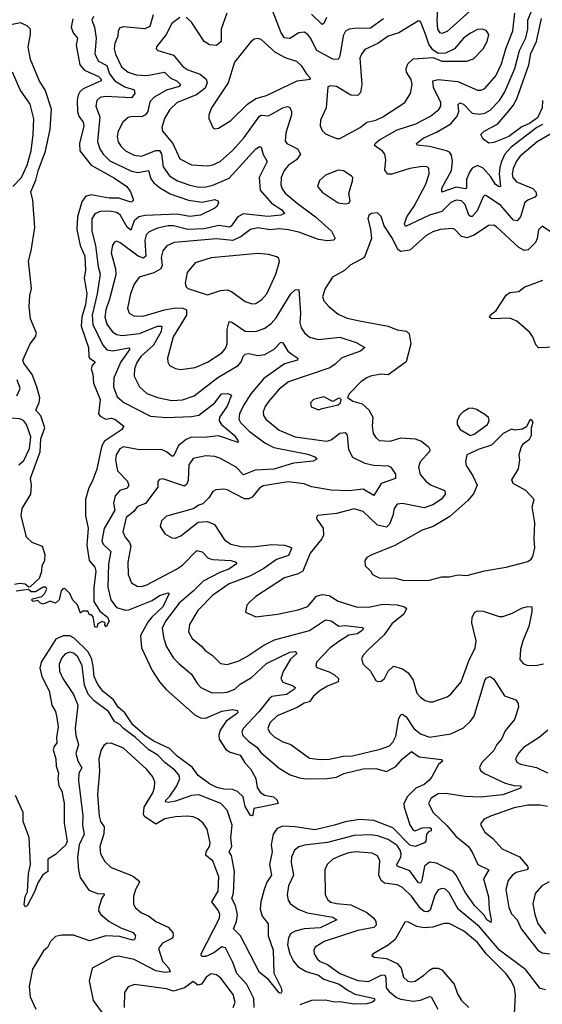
# Model space of a CAD drawing. Extents: x 1954683 to 2060285, y 904798 to 1016299.
# Tile 323 of 472: x 1990694 to 1993617, y 990573 to 996078. Entities that reach past the tile are written whole.
import ezdxf

# ---------------------------------------------------------------- set-up
doc = ezdxf.new("R2010")
doc.units = 0

msp = doc.modelspace()

# ---------------------------------------------------------------- linework, layer by layer
at = {"layer": '0CON10XD'}
for points in [[(1993210.9, 996125), (1993085, 996012.1), (1993055, 995999.7), (1993044.7, 996005), (1993033, 996025), (1993029.3, 996075), (1993038.7, 996235)], [(1993617.9, 995492.1), (1993585.9, 995475), (1993443.1, 995365), (1993407.8, 995325), (1993387.6, 995285), (1993378.6, 995251.4), (1993375.2, 995215), (1993383.3, 995145), (1993375, 995142.7), (1993355, 995155.4), (1993328.2, 995198.2), (1993285, 995247.8), (1993255, 995262.7), (1993225, 995246.7), (1993209, 995225), (1993193.2, 995185), (1993191.9, 995135), (1993185, 995131.8), (1993135, 995141.7), (1993053.8, 995113.8), (1993053.9, 995135), (1993108.1, 995235), (1993115.2, 995285), (1993109.5, 995319.5), (1993096.7, 995336.7), (1993081.4, 995345), (1992985, 995368.4), (1992917, 995377), (1992913.8, 995385), (1992950, 995415), (1993025, 995448.6), (1993104.5, 995495.5), (1993141, 995539), (1993149.3, 995565), (1993146.4, 995603.6), (1993155, 995612.2), (1993175, 995604.6), (1993224.5, 995555), (1993265, 995548.6), (1993295, 995555.7), (1993325, 995572.3), (1993378.1, 995625), (1993407.4, 995675), (1993462.9, 995805), (1993489.6, 995905), (1993524.1, 995975.9), (1993535.5, 996025), (1993535.2, 996075), (1993581.5, 996195)], [(1992728.2, 996081.8), (1992655, 996030.8), (1992565, 996028.8), (1992535.9, 996024.1), (1992516.7, 996013.3), (1992502.7, 995987.3), (1992485, 995873.3), (1992475, 995855.6), (1992445, 995856.9), (1992355, 995905.3), (1992321.2, 995975), (1992305, 995995.4), (1992285, 996007.7), (1992255, 996003.3), (1992205, 995971.6), (1992175, 995976.5), (1992155.6, 996005), (1992095, 996162.2)], [(1990991.6, 996081.6), (1990982.7, 996035), (1990992.9, 996005), (1991017.3, 995975), (1991010, 995935), (1991029.7, 995825), (1991057.1, 995795), (1991135, 995760.5), (1991148.9, 995745), (1991150, 995735), (1991048.6, 995691.4), (1991030, 995675), (1991021.7, 995655), (1991016, 995625), (1991017.9, 995565), (1991025, 995539.1), (1991048.3, 995505), (1991053.7, 995485), (1991029.3, 995385), (1991031.2, 995345), (1991094.2, 995264.2), (1991225, 995190.7), (1991293.1, 995145), (1991314.5, 995115), (1991328.8, 995075), (1991328.8, 995065), (1991315, 995057.5), (1991249.1, 995079.1), (1991195, 995080.7), (1991092.3, 995097.7), (1991061.8, 995088.2), (1991040.7, 995059.3), (1991017.3, 994975), (1991013.3, 994905), (1991033, 994815), (1991058.8, 994755), (1991061.6, 994675), (1991055.2, 994635), (1991069.6, 994545), (1991062.9, 994485), (1991040.9, 994415), (1991037.2, 994365), (1991078.9, 994245), (1991080.5, 994195), (1991085, 994184.6), (1991115.6, 994165), (1991099.5, 994145), (1991093.1, 994125), (1991102.9, 994095), (1991106.9, 994045), (1991143.9, 993955), (1991133.9, 993873.9), (1991145, 993860.4), (1991175, 993844.4), (1991205, 993849.3), (1991225.7, 993845), (1991276.7, 993805), (1991263.8, 993785), (1991169.1, 993720.9), (1991153.6, 993695), (1991145.9, 993664.1), (1991125.5, 993565), (1991104, 993505), (1991078, 993455), (1991062.9, 993395), (1991063, 993303), (1991077.3, 993235), (1991070.2, 993140.2), (1991083.1, 993055), (1991115, 993016), (1991119.1, 992995), (1991108.3, 992901.7), (1991108, 992825), (1991141.7, 992771.7), (1991185, 992737.5), (1991193.8, 992715), (1991177, 992683), (1991170, 992695), (1991172.5, 992705), (1991155, 992713.3), (1991130.7, 992699.3), (1991125, 992680), (1991115, 992682.5), (1991105, 992740), (1991095, 992750), (1991085, 992750), (1991075, 992770), (1991045, 992770), (1991035, 992760), (1991017, 992807), (1990991.7, 992831.7), (1990975, 992870), (1990946.7, 992896.7), (1990935, 992896.2), (1990926.7, 992885), (1990914.3, 992835), (1990895, 992815.7), (1990865, 992826.7), (1990825, 992810), (1990810, 992815), (1990795, 992830), (1990770, 992825), (1990760, 992835), (1990765, 992840), (1990817, 992853), (1990833, 992867), (1990846.4, 992893.6), (1990840, 992905), (1990825, 992905.5), (1990781.7, 992878.3), (1990758.1, 992878.1), (1990742.7, 992892.7), (1990675, 992883.1)], [(1991107.3, 996095), (1991097.7, 996075), (1991111.8, 996035), (1991122.1, 995975), (1991113.7, 995885), (1991135, 995845.3), (1991182.1, 995822.1), (1991195.9, 995775), (1991225.4, 995735.4), (1991282.5, 995702.5), (1991334.6, 995684.6), (1991338.2, 995665), (1991320, 995640), (1991172.5, 995647.5), (1991145, 995642.3), (1991125.5, 995625), (1991120.4, 995595), (1991141.6, 995535), (1991128.8, 995395), (1991141.4, 995355), (1991160.9, 995325), (1991199.1, 995289.1), (1991320.1, 995230.1), (1991355, 995223.1), (1991415, 995235.4), (1991428.3, 995188.3), (1991444.1, 995165), (1991481.8, 995135), (1991535, 995104.8), (1991637.7, 995067.7), (1991715, 995058.3), (1991785, 995071.8), (1991801.5, 995065), (1991805.7, 995055), (1991797.7, 995035), (1991785.6, 995024.4), (1991706, 994984), (1991645, 994977.5), (1991575, 994991.1), (1991485, 994986.7), (1991395, 994982.7), (1991360.9, 994975), (1991335, 994952.8), (1991315, 994901.4), (1991295, 994916.9), (1991256.2, 994986.2), (1991235, 994999.7), (1991196.7, 995006.7), (1991144.8, 995005.2), (1991115, 994992.9), (1991096.9, 994965), (1991098.1, 994895), (1991117.1, 994815), (1991132.1, 994695), (1991144.3, 994655), (1991127.5, 994545), (1991099.7, 994425), (1991103.4, 994373.4), (1991158.9, 994258.9), (1991181.4, 994231.4), (1991215, 994226.4), (1991303.5, 994243.5), (1991310.8, 994235), (1991258.9, 994165), (1991221.2, 994075), (1991218.8, 994025), (1991239.6, 993969.6), (1991277.2, 993937.2), (1991425, 993860.5), (1991514, 993854), (1991655, 993859.6), (1991695, 993866.8), (1991784.7, 993935), (1991823.5, 993985), (1991858.3, 993988.3), (1991877.7, 993977.7), (1991855, 993917.1), (1991811.9, 993855), (1991809.3, 993835), (1991822.8, 993815), (1991892.8, 993755), (1991914.3, 993725), (1991915, 993712.9), (1991805, 993751.1), (1991725, 993742.5), (1991655, 993743.9), (1991625, 993730.2), (1991582.9, 993697.1), (1991555, 993638.1), (1991545, 993636.5), (1991515, 993662.2), (1991485, 993674.2), (1991363.5, 993673.5), (1991275, 993690), (1991255, 993678.8), (1991232.7, 993645), (1991229.3, 993615), (1991240.8, 993555), (1991295, 993499.2), (1991304.5, 993475), (1991295, 993459.4), (1991254.5, 993445.5), (1991228.2, 993415), (1991218.6, 993375), (1991226.9, 993335), (1991166.2, 993233.8), (1991153.9, 993165), (1991161.8, 993145), (1991203.3, 993105), (1991191.3, 993035), (1991187.3, 992905), (1991202.9, 992835), (1991235, 992790.5), (1991285, 992776.6), (1991305, 992777.6), (1991435, 992829.8), (1991475, 992858.8), (1991525, 992874), (1991529.1, 992869.1), (1991494.4, 992795), (1991432.7, 992737.3), (1991411.1, 992708.9), (1991369.2, 992635), (1991375, 992566.2), (1991435, 992439.4), (1991476.4, 992375), (1991512.4, 992332.4), (1991675, 992190.2), (1991704.4, 992174.4), (1991735, 992173.6), (1991825, 992212.6), (1991885, 992221.8), (1991912.9, 992215), (1991913.3, 992205), (1991904.4, 992195), (1991849.5, 992155), (1991814.8, 992105.2), (1991807, 992077), (1991808.8, 992055), (1991846.8, 991996.8), (1991871.7, 991981.7), (1991926.1, 991965), (1991952.8, 991922.8), (1991985, 991890), (1992014.2, 991835), (1992021.2, 991785), (1992038.3, 991758.3), (1992063, 991743), (1992112.6, 991732.6), (1992134.2, 991715), (1992140, 991695), (1992069.7, 991680.3), (1992002.5, 991667.5), (1991998.1, 991631.9), (1991995, 991626.7), (1991985, 991628), (1991955, 991679.2), (1991943, 991733), (1991912.7, 991762.7), (1991885, 991774.7), (1991835, 991776.1), (1991796.2, 991785), (1991755, 991805.4), (1991691.5, 991851.5), (1991658.7, 991898.7), (1991575, 991960.8), (1991532.3, 992002.3), (1991445, 992043.2), (1991395, 992076.7), (1991326, 992135), (1991281.9, 992201.9), (1991245, 992234.8), (1991219.5, 992275), (1991161.8, 992321.8), (1991130.7, 992360.7), (1991110.1, 992405), (1991105.9, 992465.9), (1991095, 992508.2), (1991075.9, 992545.9), (1990999.1, 992619.1), (1990975, 992633.7), (1990937, 992633), (1990896, 992614), (1990813.3, 992485), (1990807.3, 992455), (1990817.7, 992405), (1990859.3, 992325), (1990874.7, 992245), (1990895, 992209.4), (1990902.1, 992175), (1990908.4, 992125), (1990899.5, 992065), (1990901.8, 992035), (1990886.2, 992013.8), (1990880.9, 991995), (1990896.8, 991945), (1990898, 991905), (1990910.9, 991865), (1990906.8, 991835), (1990912.8, 991795), (1990930, 991765), (1990943.2, 991696.8), (1990943.7, 991585), (1990960.5, 991485), (1990951.6, 991465), (1990895, 991409.6), (1990852, 991385), (1990851.2, 991315), (1990824.1, 991295.9), (1990795, 991252.5), (1990777.8, 991202.2), (1990736.7, 991123.3), (1990725, 991118), (1990720, 991130)], [(1991441.1, 996105), (1991421.4, 996038.6), (1991394.3, 996025.7), (1991275, 996036.8), (1991255, 996032.9), (1991243.9, 996016.1), (1991242.1, 995985), (1991226.2, 995943.8), (1991223.2, 995915), (1991229.5, 995885), (1991263.6, 995813.6), (1991300.6, 995785), (1991345, 995768.4), (1991405, 995764.8), (1991503.8, 995783.8), (1991535, 995752.5), (1991575, 995734), (1991593.5, 995715), (1991585.2, 995704.8), (1991515, 995683.9), (1991446.2, 995645), (1991422.5, 995617.5), (1991410.7, 995565), (1991398.2, 995545), (1991375, 995534.8), (1991323.7, 995536.3), (1991299.9, 995530.1), (1991270.5, 995505), (1991244.6, 995455), (1991240, 995425), (1991244.6, 995395), (1991259.6, 995369.6), (1991285.2, 995345.2), (1991335, 995320.7), (1991374.8, 995314.8), (1991455, 995346.7), (1991476, 995346), (1991488, 995328), (1991495.6, 995255.6), (1991532, 995205), (1991577.2, 995177.2), (1991645, 995152.5), (1991695, 995141.9), (1991735, 995142.6), (1991775, 995151.7), (1991865, 995192.5), (1992015, 995356.2), (1992035, 995368.5), (1992045, 995365.8), (1992054.7, 995324.7), (1992077.9, 995285), (1992033.6, 995195), (1992039.3, 995125), (1992102.5, 995052.5), (1992160.9, 995015), (1992174.2, 994995), (1992154.7, 994985.3), (1992082.4, 994977.6), (1991945, 994992.2), (1991914.4, 994975.6), (1991876.5, 994923.5), (1991865, 994917.6), (1991806.9, 994926.9), (1991725, 994908.8), (1991635, 994904.1), (1991555, 994924.4), (1991525, 994925.9), (1991465, 994912.6), (1991417.5, 994892.5), (1991402, 994875), (1991394.8, 994845), (1991398.8, 994755), (1991385.6, 994744.4), (1991357.2, 994755), (1991255, 994831.9), (1991235, 994838.6), (1991225, 994834.2), (1991213.4, 994816.6), (1991206, 994775), (1991230, 994685), (1991231.1, 994651.1), (1991196.6, 994515), (1991175.2, 994455), (1991169.6, 994415), (1991181, 994375), (1991210.4, 994335), (1991235, 994317.1), (1991268, 994312), (1991365, 994322.5), (1991465, 994363.8), (1991488.1, 994365), (1991485.2, 994335), (1991441.5, 994258.5), (1991372.4, 994195), (1991348.6, 994161.4), (1991336.4, 994125), (1991334.1, 994084.1), (1991364.5, 994025), (1991405, 993988.2), (1991464.5, 993965.5), (1991545, 993948.9), (1991605, 993951.6), (1991670.5, 993975), (1991801.9, 994078.1), (1991915, 994144.6), (1991932.7, 994165), (1991945, 994199.2), (1991955, 994208.5), (1991975, 994211.1), (1992025, 994199.3), (1992065, 994206.5), (1992116.2, 994235), (1992155, 994274.4), (1992165, 994270.8), (1992194.2, 994224.2), (1992215, 994207.5), (1992248.8, 994185), (1992247.5, 994175), (1992175, 994153.4), (1992058.8, 994071.2), (1991987.1, 993985), (1991946.7, 993925), (1991922.7, 993875), (1991920, 993845), (1991928.9, 993825), (1991977, 993777), (1992065, 993712.4), (1992114.4, 993685), (1992305, 993648.2), (1992345, 993632.9), (1992355, 993621.2), (1992335, 993609.2), (1992225, 993598.2), (1992115, 993565.6), (1992010.2, 993559.8), (1991945, 993532.4), (1991905, 993576.1), (1991813.2, 993626.8), (1991785, 993636.3), (1991735, 993638.4), (1991665, 993624.5), (1991640.1, 993589.9), (1991636.2, 993503.8), (1991628.4, 993481.6), (1991615, 993470.4), (1991495, 993511.4), (1991475, 993507.5), (1991467.5, 993495), (1991467.3, 993465), (1991397.4, 993372.6), (1991353.8, 993356.2), (1991331.5, 993328.5), (1991289.7, 993295), (1991270, 993215), (1991283.9, 993185), (1991308.7, 993155), (1991315.3, 993135), (1991298.9, 993045), (1991300, 992975), (1991319.5, 992929.5), (1991350.2, 992910.2), (1991375, 992908.2), (1991405, 992917.2), (1991570.4, 993005), (1991605, 993028.8), (1991685, 993109.5), (1991715, 993103.3), (1991747.3, 993067.3), (1991775, 993059), (1991875, 993053.9), (1991903.8, 993045), (1991906.7, 993035), (1991863.3, 993005), (1991813.4, 992986.6), (1991720.9, 992939.1), (1991665, 992881.9), (1991585.2, 992814.8), (1991509.4, 992715), (1991490.7, 992675), (1991497.7, 992625), (1991512.5, 992575), (1991555, 992508.1), (1991585, 992475.6), (1991655, 992418.5), (1991687.8, 992365), (1991706.9, 992345), (1991765, 992316.2), (1991815, 992313.9), (1991855, 992318.5), (1991896.9, 992335), (1991926.6, 992363.4), (1991989.8, 992400.2), (1992075, 992478.4), (1992205, 992541.5), (1992235, 992545.4), (1992244.3, 992535), (1992207.8, 992502.2), (1992166.8, 992433.2), (1992154.7, 992395), (1992165, 992373.3), (1992222.7, 992352.7), (1992234.4, 992345), (1992230.9, 992335), (1992185.6, 992304.4), (1992105, 992292.9), (1992088.7, 992281.3), (1992031.2, 992208.8), (1991943.3, 992115), (1991936, 992095), (1991941.8, 992075), (1991973.7, 992043.7), (1992020.5, 992010.5), (1992045, 991978.9), (1992145, 991893.8), (1992206.3, 991856.3), (1992259.4, 991839.4), (1992293.6, 991833.6), (1992413.3, 991835), (1992465, 991843.3), (1992507, 991863), (1992615, 991888.6), (1992685, 991890.6), (1992745, 991874), (1992797.2, 991902.8), (1992834.8, 991945), (1992885, 991986.4), (1992927.2, 991957.2), (1993052.5, 991942.5), (1993060, 991935), (1993036.9, 991913.1), (1992999.2, 991845), (1992981.8, 991825), (1992955, 991801.9), (1992909.5, 991780.5), (1992863.4, 991735), (1992842.5, 991695), (1992843.2, 991675), (1992876.5, 991576.5), (1992895, 991545.7), (1992905, 991542.2), (1992945, 991559.5), (1992985, 991560.6), (1992995.3, 991555), (1992995, 991543.3), (1992981.2, 991538.8), (1992969.2, 991525), (1992965.7, 991485), (1992957.1, 991475), (1992905, 991455.5), (1992875, 991461.9), (1992780, 991560), (1992675, 991600.6), (1992595, 991605.3), (1992515, 991592.8), (1992454.4, 991575), (1992345, 991547.6), (1992235, 991565.7), (1992165, 991569.1), (1992133.4, 991556.6), (1992112.4, 991525), (1992100.5, 991465), (1992105.9, 991425), (1992091.3, 991355), (1992102.4, 991295), (1992075.2, 991255), (1992061.3, 991215), (1992042.1, 991145), (1992039.3, 991105), (1992050, 991065), (1992083, 991023), (1992082.9, 990955), (1992111.1, 990875), (1992115, 990747.5), (1992156.9, 990665), (1992160, 990645), (1992155, 990634.2), (1992145, 990637.5), (1992085, 990712), (1992035, 990750), (1991954.7, 990905), (1991928.4, 990955), (1991890, 990995), (1991907, 991035), (1991911.6, 991075), (1991900.7, 991125), (1991880.8, 991165), (1991889.8, 991195), (1991894.8, 991315), (1991879.3, 991405), (1991866.2, 991425), (1991880.5, 991455), (1991875.2, 991505), (1991882.5, 991575), (1991855, 991658.1), (1991819.4, 991695), (1991695, 991743.8), (1991655, 991740.2), (1991565, 991708.5), (1991525, 991701.3), (1991509.5, 991705), (1991511.2, 991715), (1991533.3, 991736.7), (1991573.1, 991795), (1991588.9, 991835), (1991584.1, 991855), (1991561.8, 991881.8), (1991505.1, 991925.1), (1991466.3, 991966.3), (1991416.1, 991996.1), (1991340.9, 992065)], [(1991590.2, 996089.8), (1991545, 996055.7), (1991513.2, 995995), (1991458.8, 995925), (1991456.7, 995915), (1991467.5, 995905), (1991555, 995880), (1991606.4, 995815), (1991635, 995797.4), (1991703, 995773), (1991737.1, 995745), (1991742.7, 995725), (1991731.2, 995695), (1991682.5, 995657.5), (1991573.8, 995615), (1991534.6, 995575), (1991504.3, 995525.7), (1991488.9, 995475), (1991491.9, 995455), (1991550.5, 995385), (1991589.9, 995299.9), (1991655, 995266.8), (1991745, 995261.3), (1991775, 995266.9), (1991815, 995284.6), (1991885, 995345.4), (1991950.2, 995419.8), (1992035, 995538.2), (1992045, 995544.1), (1992085, 995540.3), (1992165, 995585.3), (1992191.9, 995591.9), (1992205, 995587.5), (1992214.4, 995565), (1992213.6, 995545), (1992181.6, 995445), (1992178.9, 995398.9), (1992188.1, 995385), (1992248.5, 995355), (1992264.4, 995325), (1992241.1, 995295), (1992196.5, 995265), (1992172.3, 995235), (1992156.7, 995195), (1992155.3, 995155), (1992161.5, 995131.5), (1992178.6, 995108.6), (1992245, 995052.7), (1992348.7, 994975), (1992436.8, 994895), (1992457.8, 994855), (1992448.8, 994845), (1992415, 994840.4), (1992365, 994849.3), (1992255, 994889.4), (1992195, 994903.6), (1992145, 994907.8), (1992095, 994903), (1992025, 994913.5), (1991985, 994905.3), (1991932.7, 994865), (1991886, 994844), (1991795, 994852.9), (1991557.2, 994832.8), (1991516.8, 994813.2), (1991493.9, 994786.1), (1991485, 994747.5), (1991490.5, 994705), (1991483.5, 994685), (1991445, 994662.3), (1991362.1, 994637.9), (1991335, 994598.6), (1991314.5, 994544.5), (1991296.2, 994465), (1991306.7, 994436.7), (1991331.6, 994421.6), (1991385, 994420.8), (1991503.9, 994456.1), (1991565, 994466.1), (1991605.6, 994465.6), (1991626.8, 994455), (1991626.8, 994425), (1991552.5, 994305), (1991520, 994185), (1991522.1, 994162.1), (1991531.2, 994145), (1991565, 994128), (1991592.7, 994122.7), (1991675, 994132.7), (1991745, 994162.5), (1991825, 994214.5), (1991845, 994239.4), (1991854.1, 994265), (1991854.8, 994345.2), (1991865, 994390.8), (1991885, 994385.4), (1991955, 994335.4), (1992015.3, 994334.7), (1992065, 994353.9), (1992101, 994379), (1992129, 994411), (1992165, 994472.8)], [(1991851.8, 996115), (1991820.4, 996025), (1991820, 995955), (1991795, 995933.9), (1991755, 995936.4), (1991725.8, 995955), (1991655, 996064.5), (1991625, 996090.9)], [(1992410.1, 996089.9), (1992395, 996055.6), (1992385, 996050), (1992325, 996108.6)], [(1992485, 995413.3), (1992598.8, 995475), (1992634.4, 995505.6), (1992685, 995516.5), (1992724.3, 995535), (1992847.1, 995615), (1992880, 995665), (1992888.2, 995715), (1992882.4, 995742.4), (1992856.5, 995785), (1992855.5, 995805), (1992865, 995830.8), (1992895, 995858.5), (1993006.2, 995866.2), (1993055, 995845.7), (1993195, 995846.5), (1993231.4, 995858.6), (1993285.9, 995914.1), (1993308.2, 995955), (1993317.8, 995995), (1993304.5, 996014.5), (1993284.4, 996024.4), (1993255, 996023.6), (1993215, 996002.9), (1993175, 995974.5), (1993125.3, 995914.7), (1993075, 995890.9), (1993035, 995888.8), (1993005, 995908.9), (1992981.5, 995941.5), (1992965, 995990.8), (1992935, 996066.7), (1992925, 996071.2), (1992815, 996004.5), (1992755, 995984.6), (1992696, 995944), (1992625, 995911.5), (1992605, 995885.7), (1992597.1, 995862.9), (1992608, 995715), (1992599.4, 995670.6), (1992585.5, 995654.5), (1992545, 995655.4), (1992465, 995703.5), (1992432, 995708), (1992417, 995703), (1992407.1, 995585), (1992377.1, 995515), (1992374.4, 995485), (1992385, 995458.8), (1992405, 995438.8), (1992465, 995413.8), (1992485, 995413.3)], [(1993725.5, 995475), (1993588.7, 995395), (1993493.2, 995315), (1993475, 995291.2), (1993454.3, 995245), (1993448.8, 995215), (1993451.9, 995195), (1993471.5, 995171.5), (1993563.2, 995133.2), (1993580, 995115), (1993583.7, 995096.3), (1993574.3, 995085), (1993535, 995069.2), (1993519.1, 995055), (1993494.3, 994975), (1993476.1, 994953.9), (1993455, 994957.3), (1993385, 995038.4), (1993305, 995093.3), (1993295, 995095.7), (1993285, 995088), (1993251.4, 995008.6), (1993225, 994978.2), (1993215, 994976.8), (1993205.2, 994985.2), (1993185, 995043.8), (1993165, 995064.2), (1993135, 995068.9), (1993105, 995054.7), (1993054.5, 995005.5), (1992985, 994984.8), (1992852.1, 994922.1), (1992845.4, 994935.4), (1992858.2, 994975), (1992899.8, 995035), (1992965, 995158.6), (1992984.5, 995215), (1992982.9, 995245), (1992973.3, 995255), (1992945, 995257.3), (1992875, 995245.3), (1992775, 995213.1), (1992753.3, 995213.3), (1992736.7, 995236.7), (1992740.8, 995295), (1992735.2, 995325.2), (1992722.4, 995342.4), (1992678.6, 995375), (1992681.1, 995385), (1992705.6, 995405), (1992805, 995462), (1992910, 995495), (1992991, 995539), (1993037.1, 995575), (1993050, 995595), (1993048.2, 995615), (1993008.7, 995698.7), (1993004.5, 995735), (1993035, 995743.3), (1993145, 995731.3), (1993255, 995683.8), (1993275, 995682.9), (1993295, 995693.5), (1993356.5, 995763.5), (1993389.1, 995830.9), (1993412.3, 995915), (1993451.6, 996015), (1993462.8, 996115)], [(1993618.4, 995625), (1993615.8, 995585), (1993590.5, 995529.5), (1993545, 995497.7), (1993502.3, 995477.7), (1993429.1, 995425), (1993345, 995391.5), (1993317.9, 995387.9), (1993285, 995408.8), (1993272.9, 995435), (1993292.2, 995455), (1993365.6, 995494.4), (1993421.2, 995558.8), (1993452.9, 995597.1), (1993473.4, 995635), (1993541.2, 995825), (1993552, 995888), (1993584.5, 995955), (1993612, 996085)], [(1990872.2, 995577.8), (1990836, 995685), (1990804.8, 995734.8), (1990754.1, 995855), (1990741.4, 995925), (1990755.3, 995995), (1990754.4, 996024.4), (1990735, 996042.9), (1990699.1, 996059.1), (1990635, 996046.4)], [(1991785, 995466.7), (1991805, 995471.2), (1991875, 995514.4), (1991967.9, 995605), (1992015, 995636.5), (1992075, 995654.7), (1992245, 995735.4), (1992320, 995745), (1992317.5, 995755), (1992300.9, 995770.9), (1992274.2, 995815), (1992243.1, 995843.1), (1992185, 995861.8), (1992125, 995893.5), (1992045, 995966.9), (1992025, 995973.1), (1992005, 995968.6), (1991985, 995952), (1991895, 995840), (1991859.1, 995725), (1991765.8, 995585), (1991751.2, 995545), (1991751.2, 995525), (1991774.1, 995474.1), (1991785, 995466.7)], [(1990655.2, 995145), (1990704.1, 995195.9), (1990735.7, 995265), (1990757.4, 995345), (1990769.5, 995435), (1990773.5, 995523.5), (1990752.3, 995605), (1990696.1, 995685), (1990654.5, 995784.5)], [(1990665, 992922.7), (1990695, 992928.2), (1990725, 992924), (1990745, 992907.5), (1990755, 992909.4), (1990805, 992956.2), (1990818.8, 992995), (1990820, 993025), (1990834.3, 993055.7), (1990835.7, 993085), (1990822.1, 993132.1), (1990764, 993155), (1990731.9, 993185), (1990701.8, 993305), (1990708.7, 993345), (1990756.5, 993425), (1990759.3, 993475), (1990753.8, 993515), (1990808.9, 993661.1), (1990811.6, 993735), (1990834.1, 993795), (1990812.1, 993862.1), (1990784.4, 993895), (1990802.9, 993937.1), (1990806.8, 993963.2), (1990790.8, 994025), (1990764.6, 994094.6), (1990717.8, 994157.8), (1990712.4, 994175), (1990753.2, 994265), (1990782.3, 994305), (1990788.7, 994325), (1990755.3, 994405), (1990746.7, 994475), (1990750.3, 994535), (1990759.6, 994575), (1990742.9, 994727.1), (1990758.3, 994785), (1990778.1, 994915), (1990767.7, 995067.7), (1990756.1, 995115), (1990785, 995180), (1990797.3, 995232.7), (1990838, 995342), (1990865, 995466.2), (1990872.2, 995577.8)], [(1992515, 995047.5), (1992535, 995052.5), (1992542.5, 995065), (1992534.1, 995105.9), (1992556, 995176), (1992556.2, 995195), (1992547.5, 995205), (1992505, 995232), (1992475, 995236.2), (1992405, 995207.5), (1992370.9, 995179.1), (1992360, 995145), (1992385, 995114), (1992475, 995053.8), (1992515, 995047.5)], [(1993695, 994868.8), (1993615, 994922.5), (1993595, 994902.5), (1993588.6, 994855), (1993577.9, 994832.1), (1993538.3, 994791.7), (1993515, 994787.3), (1993485, 994803.5), (1993359.5, 994919.5), (1993345, 994928.6), (1993315, 994927.1), (1993236.4, 994873.6), (1993195, 994858.1), (1993165, 994866.4), (1993126.9, 994905), (1993115, 994910), (1993045, 994904.1), (1993005, 994891.6), (1992965, 994869.2), (1992875, 994788.8), (1992825, 994781.1), (1992810.5, 994790.5), (1992775, 994860.6), (1992732, 994925), (1992715, 994977.5), (1992695, 994997.5), (1992660, 994995), (1992647, 994983), (1992640, 994965), (1992656.1, 994906.1), (1992660.8, 994855), (1992623.6, 994755), (1992615.2, 994744.8), (1992542.9, 994705), (1992510, 994675), (1992442.7, 994637.3), (1992402.5, 994575), (1992387.7, 994527.7), (1992395, 994506.7), (1992423.3, 994473.3), (1992475, 994430.6), (1992525, 994408.8), (1992595, 994394.7), (1992754.7, 994364.7), (1992805, 994343.2), (1992856.7, 994336.7), (1992872.1, 994322.1), (1992881.9, 994265), (1992855.6, 994164.4), (1992755, 994092.5), (1992713.6, 994096.4), (1992655, 994085.6), (1992635, 994075.6), (1992604.2, 994055), (1992536.7, 993985), (1992527.5, 993965), (1992556.7, 993945), (1992609.1, 993929.1), (1992647.3, 993897.3), (1992668.2, 993855), (1992665.4, 993805), (1992671.1, 993765), (1992685, 993742.5), (1992705, 993725.8), (1992765, 993721.8), (1992825, 993739.1), (1992904.7, 993734.7), (1992941.2, 993721.2), (1992979.7, 993689.7), (1992988.5, 993675), (1992987.3, 993665), (1992934.2, 993605.8), (1992923.6, 993575), (1992932.7, 993535), (1992965, 993497.1), (1992995, 993475.9), (1993070.6, 993445), (1993072.5, 993425), (1993053, 993397), (1993005, 993364.6), (1992955, 993348.4), (1992835, 993372.2), (1992805, 993368.9), (1992787.7, 993345), (1992780.3, 993305), (1992762.2, 993257.8), (1992745, 993240.9), (1992695, 993251.7), (1992615, 993327.7), (1992565, 993342.1), (1992465, 993317.8), (1992360, 993305), (1992353.3, 993295), (1992356.2, 993285), (1992391.4, 993235), (1992393.5, 993195), (1992384.4, 993175), (1992318.2, 993095), (1992277.3, 992995), (1992251.3, 992978.7), (1992175, 992956.7), (1992015, 992852.2), (1991978.9, 992821.1)], [(1991995, 994488.6), (1992015, 994490), (1992047.4, 994512.6), (1992075.6, 994545), (1992126.9, 994655), (1992147.5, 994725), (1992142.3, 994742.3), (1992131.7, 994751.7), (1992085, 994765.6), (1992025, 994770), (1991765, 994747.1), (1991675, 994717.5), (1991631.4, 994665), (1991618.6, 994605), (1991624.2, 994585), (1991635, 994574.5), (1991745, 994538.9), (1991817.3, 994562.7), (1991855, 994567.9), (1991878.1, 994558.1), (1991955, 994501.4), (1991995, 994488.6)], [(1993685, 994246.5), (1993595, 994242.5), (1993579.8, 994259.8), (1993563.1, 994305), (1993545, 994330.8), (1993475, 994392.9), (1993435, 994408.1), (1993335, 994404.4), (1993322, 994415), (1993324.2, 994425), (1993357.7, 994452.3), (1993415, 994536.9), (1993435, 994552.5), (1993485, 994558.1), (1993515, 994581.9), (1993619.3, 994620.7)], [(1992165, 994472.8), (1992210.5, 994545), (1992235, 994566.9), (1992255, 994568.8), (1992265.2, 994435), (1992261.4, 994385), (1992268.2, 994355), (1992286.3, 994326.3), (1992315, 994302.9), (1992365, 994289.6), (1992485, 994301.8), (1992575, 994273.1), (1992623.8, 994245), (1992600, 994225), (1992495, 994187.3), (1992458.6, 994151.4), (1992428.5, 994131.5), (1992196.5, 994053.5), (1992145, 994011.8), (1992087.7, 993945), (1992066.9, 993915), (1992056.2, 993885), (1992058.2, 993865), (1992070.9, 993845), (1992145, 993782.4), (1992234.8, 993744.8), (1992409.1, 993720.9), (1992435, 993729.6), (1992485, 993766.2), (1992515, 993770), (1992526.1, 993755), (1992532.4, 993675), (1992555, 993631.5), (1992625, 993597.7), (1992675, 993587.3), (1992755, 993582.7), (1992768.6, 993575), (1992795, 993536.9), (1992795, 993513.1), (1992715, 993484.6), (1992675, 993417.1), (1992615, 993452.8), (1992535, 993444.3), (1992435, 993447.2), (1992325, 993466), (1992285, 993483.1), (1992195, 993493.9), (1992055, 993471.1), (1992035, 993457.9), (1991995, 993408.5), (1991975, 993399.6), (1991950.6, 993399.4), (1991855, 993448.8), (1991835, 993453.5), (1991790.9, 993449.1), (1991775, 993440), (1991752.5, 993405), (1991719.1, 993370.9), (1991695, 993364.3), (1991665, 993343.1), (1991515, 993301.9), (1991487.8, 993275), (1991479.2, 993245), (1991505, 993203.8), (1991545, 993181.2), (1991565, 993178.6), (1991595, 993192.7), (1991691.7, 993268.3), (1991745, 993272.5), (1991784.4, 993255), (1991839.1, 993169.1), (1991875, 993145.4), (1991933.1, 993133.1), (1991995, 993130), (1992105, 993143.7), (1992175, 993139.1), (1992208.2, 993128.2), (1992213.8, 993125), (1992211.9, 993115), (1992197.1, 993082.9), (1992131, 993059), (1992060.2, 993009.8), (1991985, 992969), (1991865, 992924.2), (1991775, 992860), (1991689.6, 992775), (1991644, 992696), (1991638.8, 992655), (1991657.7, 992617.7), (1991710.8, 992575), (1991730.5, 992550.5), (1991770, 992525), (1991817.8, 992477.8), (1991855, 992471.8), (1991915, 992491.5), (1991965, 992517.7), (1992059.2, 992580.8), (1992119.3, 992610.7), (1992315, 992663.6), (1992405, 992722.7), (1992435, 992716.8), (1992477.9, 992687.9), (1992515, 992691.5), (1992609.5, 992679.5), (1992616.7, 992675), (1992611.2, 992665), (1992583.8, 992645), (1992535, 992636.3), (1992485, 992605.7), (1992430.3, 992565), (1992354.5, 992485), (1992350, 992465), (1992355.5, 992455.5), (1992425, 992431.6), (1992454.4, 992415), (1992477.1, 992395), (1992474.5, 992375.5), (1992415, 992350.7), (1992375, 992326.5), (1992337.3, 992295), (1992315.6, 992264.4), (1992285, 992256.9), (1992245, 992232.8), (1992133.1, 992185), (1992093.4, 992146.6), (1992080.9, 992115), (1992091.1, 992095), (1992117.6, 992067.6), (1992165, 992039.6), (1992210.8, 992025), (1992315, 991949.5), (1992375, 991941.3), (1992425, 991943.5), (1992505, 991961.1), (1992555, 991962.9), (1992710.6, 991999.4), (1992761.2, 992018.8), (1992780.9, 992039.1), (1992797.4, 992072.6), (1992815, 992170), (1992825, 992190.6), (1992835, 992195.5), (1992855, 992179.4), (1992897.5, 992115), (1992935, 992085.4), (1992985, 992067.3), (1993105, 992085.4), (1993175, 992118.9), (1993215.5, 992155), (1993236.2, 992183.8), (1993295, 992383.3), (1993305, 992398), (1993325, 992406.2), (1993345, 992390), (1993405, 992296.7), (1993468, 992275), (1993481.4, 992255), (1993482.5, 992235), (1993460.6, 992165), (1993408.6, 992101.4), (1993388.6, 992055), (1993362.8, 992025), (1993345, 991992.1), (1993277.5, 991925), (1993265, 991896.7), (1993270.1, 991880.1), (1993292.5, 991862.5), (1993408.7, 991808.7), (1993465, 991794.3), (1993495, 991795.6), (1993499.2, 991785), (1993495, 991780.8), (1993396, 991744), (1993271.2, 991731.2), (1993185, 991734.2), (1993075, 991751), (1993035, 991750), (1992994.2, 991725.8), (1992980.9, 991695), (1993005.5, 991645), (1993081.8, 991571.8), (1993132.5, 991512.5), (1993203.4, 991455), (1993224.3, 991424.3), (1993256.2, 991355), (1993317.1, 991325), (1993286.8, 991275), (1993315.3, 991174.7), (1993319.1, 991105), (1993330, 991045), (1993329.2, 991030.8), (1993306.4, 991045), (1993292.1, 991072.1), (1993237.9, 991125), (1993185, 991199.5), (1993135.3, 991295), (1993117.8, 991315), (1993025, 991362.5), (1992985, 991367.8), (1992958.7, 991345), (1992942.4, 991265), (1992935, 991250), (1992925, 991252.9), (1992875, 991320), (1992804.6, 991345), (1992803.6, 991355), (1992824.8, 991395), (1992827.8, 991415), (1992822.6, 991435), (1992805, 991460.8), (1992753.8, 991495), (1992695, 991514.4), (1992655, 991520.6), (1992565, 991516.5), (1992415, 991477.9), (1992286.5, 991463.5), (1992255, 991452.7), (1992231.5, 991435), (1992213.8, 991395), (1992212.9, 991365), (1992225.8, 991295.8), (1992196.8, 991235), (1992190, 991185), (1992194.5, 991155), (1992208.9, 991135), (1992251.1, 991105), (1992302.2, 991085), (1992445, 991059.6), (1992468.2, 991045), (1992375, 991001.2), (1992285, 990994.4), (1992235, 990982.1), (1992211.2, 990968.8), (1992196.7, 990945), (1992192.6, 990905), (1992204.2, 990855), (1992225.9, 990815), (1992250, 990785), (1992295.8, 990755.8), (1992365, 990735.2), (1992395, 990713), (1992480.3, 990685), (1992530, 990650), (1992570.5, 990630.5), (1992678.8, 990605), (1992678, 990595), (1992667.5, 990585), (1992635, 990575.4), (1992565, 990574.3), (1992485, 990586.1), (1992455, 990584.2), (1992404.8, 990595.2), (1992326.1, 990593.9), (1992260.5, 990569.5)], [(1990678.2, 993975), (1990696.4, 994015), (1990680, 994065)], [(1992365, 993896.7), (1992385, 993903.3), (1992475, 993923.8), (1992487.5, 993935), (1992492.5, 993955), (1992485, 993962.5), (1992475, 993960), (1992445, 993942.5), (1992395, 993968.8), (1992337.5, 993955), (1992320, 993935), (1992324, 993914), (1992365, 993896.7)], [(1993215, 993753.8), (1993235, 993760), (1993310, 993815), (1993320, 993835), (1993315, 993853.3), (1993295, 993871.2), (1993249.2, 993899.2), (1993225, 993906.2), (1993205, 993904), (1993173.3, 993885), (1993153.8, 993865), (1993140.8, 993835), (1993140.8, 993815), (1993156.8, 993786.8), (1993215, 993753.8)], [(1990690.1, 993589.9), (1990717, 993613), (1990749, 993681), (1990755.8, 993745), (1990731.6, 993815), (1990715, 993837.6), (1990695, 993845.6), (1990645, 993850.7)], [(1992845, 992943.1), (1992985, 992944.5), (1993055, 992963.6), (1993095, 992962.2), (1993146.6, 992973.4), (1993195, 992970), (1993293.4, 992996.6), (1993415, 993016.5), (1993535, 993049.2), (1993555, 993062), (1993563.6, 993076.4), (1993575.5, 993125.5), (1993570.6, 993175), (1993574.2, 993264.2), (1993560.6, 993355), (1993571.4, 993395), (1993525, 993445.8), (1993453.3, 993485), (1993446.2, 993505), (1993483.6, 993566.4), (1993491.1, 993615), (1993487.5, 993645), (1993497.5, 993685), (1993511.7, 993708.3), (1993545, 993732.5), (1993555.8, 993754.2), (1993556.7, 993795), (1993565, 993830), (1993555, 993842.5), (1993545, 993837.5), (1993528, 993802), (1993505, 993787.5), (1993465, 993783.3), (1993445, 993788), (1993397.5, 993765), (1993331.8, 993698.2), (1993263.1, 993676.9), (1993194, 993645), (1993186.2, 993605), (1993190, 993585), (1993228, 993528), (1993251.5, 993475), (1993232.4, 993427.6), (1993199.6, 993390.4), (1993099.3, 993300.7), (1993005.8, 993245), (1992945, 993223.3), (1992792.3, 993137.7), (1992662.5, 993085), (1992635, 993070), (1992623.8, 993055), (1992626.7, 993025), (1992655, 992996.7), (1992666.1, 992976.1), (1992705, 992957.5), (1992795, 992954.5), (1992845, 992943.1)], [(1991978.9, 992821.1), (1991963.8, 992805), (1991957.5, 992765), (1992015, 992740), (1992135, 992753.6), (1992250.9, 992779.1), (1992305, 992797.5), (1992354.5, 992855), (1992385, 992864.7), (1992425, 992857.8), (1992475, 992826.1), (1992575, 992795.9), (1992645, 992792.5), (1992725, 992810.7), (1992805.4, 992805.4), (1992846.2, 992795), (1992857.5, 992785), (1992842.5, 992755), (1992775, 992699.6), (1992731.5, 992638.5), (1992641.9, 992555), (1992614.2, 992525), (1992605.7, 992505), (1992615.7, 992475), (1992655.5, 992435.5), (1992685, 992382.5), (1992697, 992377), (1992715, 992380), (1992735, 992393.8), (1992754.6, 992435.4), (1992785, 992462.9), (1992835, 992448.5), (1992866.4, 992426.4), (1992893.5, 992385), (1992915, 992312.5), (1992935, 992290), (1992962.2, 992272.2), (1992985, 992263.5), (1993005, 992264.4), (1993085, 992291.4), (1993105, 992306), (1993162.5, 992375), (1993205.9, 992494.1), (1993240.8, 992565), (1993245.9, 992605), (1993221.8, 992705), (1993223.5, 992735), (1993237.3, 992762.7), (1993255, 992771.9), (1993285, 992771.1), (1993375, 992741.8), (1993395, 992741.8), (1993445, 992757.3), (1993505, 992790), (1993536.1, 992796.1), (1993557.5, 992795), (1993558, 992768), (1993541.5, 992685), (1993507.5, 992605), (1993494, 992556), (1993491.5, 992501.5), (1993508.7, 992478.7), (1993529.7, 992469.7), (1993577.9, 992467.9), (1993622.9, 992477.1)], [(1991340.9, 992065), (1991274.9, 992114.9), (1991255, 992137.4), (1991224.7, 992154.7), (1991189.8, 992209.8), (1991110.2, 992270.2), (1991077.4, 992307.4), (1991056.9, 992356.9), (1991044, 992465), (1991020, 992515), (1990995, 992535.8), (1990975, 992541.1), (1990948.3, 992531.7), (1990929.3, 992510.7), (1990915.3, 992475), (1990917.5, 992435), (1990935.3, 992395), (1990994.7, 992304.7), (1991018.5, 992245), (1991004.6, 992115), (1991007.9, 992075), (1991022.5, 992025), (1991007.6, 991975), (1991020, 991935), (1991041.3, 991895), (1991025.7, 991865), (1991022.3, 991825), (1991047.5, 991627.5), (1991046.2, 991575), (1991054.2, 991525), (1991027.2, 991465), (1991016.7, 991395), (1991022.4, 991322.4), (1991032.6, 991282.6), (1991081.5, 991211.5), (1991135, 991190.8), (1991165, 991192.5), (1991166.9, 991185), (1991153.4, 991166.6), (1991136.4, 991115), (1991135.6, 991095), (1991148.5, 991075), (1991195, 991035.9), (1991260.4, 991000.4), (1991329.5, 990975), (1991340.9, 990955), (1991336.4, 990933.6), (1991325, 990931.5), (1991255, 990952.9), (1991175, 990956.2), (1991085, 990927.1), (1990995, 990959.1), (1990930, 990960), (1990895, 990952.5), (1990865.6, 990925), (1990850.2, 990889.8), (1990827.4, 990872.6), (1990765, 990769.2), (1990746.5, 990675), (1990752.7, 990615), (1990784.5, 990545)], [(1993648.1, 992105), (1993598.9, 992065), (1993511.7, 992008.3), (1993485, 991979.2), (1993467.1, 991945), (1993475, 991926), (1993494, 991915), (1993585, 991897.7), (1993645, 991867.8)], [(1992005.3, 990555), (1992003.5, 990605), (1991965, 990683.2), (1991907.7, 990745), (1991886, 990806), (1991845, 990889.4), (1991825, 990893.8), (1991779.8, 990860.2), (1991735, 990841), (1991715, 990839.8), (1991708, 990845), (1991708, 990855), (1991812, 991055), (1991813.2, 991075), (1991806.1, 991095), (1991768.4, 991145), (1991803.5, 991205), (1991807.5, 991285), (1991773.9, 991375), (1991734.3, 991405), (1991736.5, 991425), (1991755.9, 991455), (1991760, 991475), (1991742.2, 991552.2), (1991720, 991585), (1991690.8, 991610.8), (1991665, 991621.2), (1991630, 991625), (1991565, 991620.9), (1991505, 991609.4), (1991455, 991580.4), (1991392.5, 991622.5), (1991385.7, 991635.7), (1991390.5, 991675), (1991438, 991755), (1991448.5, 991785), (1991450, 991815), (1991438.2, 991845), (1991405, 991885.5), (1991275, 992005.4), (1991205, 992033.3), (1991179.3, 992030.7), (1991165, 992020.8), (1991149.1, 991995), (1991136.2, 991945), (1991141.1, 991875), (1991128.6, 991745), (1991138.1, 991625), (1991146.6, 991595), (1991166.9, 991565), (1991163.9, 991526.1), (1991142.2, 991455), (1991146.9, 991415), (1991171.1, 991371.1), (1991205, 991338.2), (1991325, 991292.1), (1991357.4, 991267.4), (1991363.6, 991255), (1991342.5, 991215), (1991331.1, 991175), (1991330.6, 991135), (1991340.6, 991115), (1991375, 991084.5), (1991415, 991067.3), (1991455, 991036.4), (1991524.2, 991004.2), (1991549.6, 990975), (1991552.8, 990955), (1991547.8, 990942.2), (1991491.9, 990915), (1991470, 990885), (1991493.6, 990815), (1991528, 990775), (1991535.4, 990755), (1991505, 990750.3), (1991455, 990760.7), (1991335, 990822.9), (1991245, 990842), (1991215, 990836.8), (1991100, 990775), (1991081.9, 990705), (1991104.3, 990595), (1991154.5, 990525)], [(1990720, 991130), (1990723.8, 991175), (1990737.3, 991202.7), (1990742.9, 991305), (1990754.9, 991355.1), (1990748, 991505), (1990713.8, 991595), (1990713.5, 991645), (1990670.1, 991740.1)], [(1993645, 991679.4), (1993605, 991686.5), (1993535, 991685.7), (1993458.8, 991671.2), (1993326, 991624), (1993291.1, 991608.9), (1993272, 991585), (1993272, 991575), (1993295.5, 991535.5), (1993339.2, 991499.2), (1993391.4, 991441.4), (1993488.2, 991398.2), (1993534.6, 991345), (1993537.3, 991335), (1993529.2, 991325), (1993471, 991309), (1993447.4, 991292.6), (1993425.3, 991264.7), (1993413.2, 991215), (1993429.4, 991115), (1993445, 991079.5), (1993475.2, 991045.2), (1993498.8, 990995), (1993590.8, 990875), (1993615, 990860.5), (1993660.6, 990855)], [(1993635, 990654), (1993605, 990661.2), (1993524.6, 990765), (1993376.5, 990876.5), (1993265, 991006.1), (1993145.8, 991105), (1993095, 991195.5), (1993075, 991216.2), (1993055, 991221.2), (1993035, 991213.5), (1993016.2, 991183.8), (1992990, 991100), (1992975, 991089.2), (1992955, 991091.6), (1992935, 991108.2), (1992885, 991177.1), (1992835, 991225.4), (1992805, 991240.7), (1992735, 991250.7), (1992715.2, 991265.2), (1992701.9, 991295), (1992707.7, 991375), (1992695, 991402.9), (1992665, 991417.9), (1992574.7, 991424.7), (1992535, 991419.4), (1992491.4, 991405), (1992445, 991384.4), (1992412.9, 991355), (1992401.1, 991325), (1992401.4, 991185), (1992417.2, 991157.2), (1992434.2, 991144.2), (1992465, 991136), (1992545, 991129.3), (1992635, 991086.9), (1992674.3, 991054.3), (1992685.4, 991035), (1992687.1, 991015), (1992675, 991003.2), (1992585, 990985.8), (1992396.3, 990923.7), (1992346.9, 990893.1), (1992339.5, 990875), (1992341.2, 990855), (1992359.2, 990825), (1992375, 990811.6), (1992415, 990795.7), (1992485, 990745.7), (1992585, 990705.7), (1992645, 990701.1), (1992715, 990736.5), (1992735, 990738), (1992742.1, 990725), (1992743.9, 990665), (1992759.4, 990645), (1992801.4, 990611.4), (1992825, 990600.8), (1992895, 990590.2), (1992935, 990595.7), (1992985, 990616.4), (1992995, 990614.3), (1993032.1, 990545)], [(1993655, 991258.5), (1993614.4, 991235), (1993577, 991193), (1993563.3, 991135), (1993574.1, 991075), (1993591.4, 991025), (1993635, 990966.2)], [(1993458.7, 990485), (1993466.8, 990625), (1993461.3, 990665), (1993443.2, 990705), (1993414.1, 990744.1), (1993305, 990853.5), (1993255, 990919.4), (1993175, 990983.7), (1993095, 991023.9), (1993065, 991024), (1993005, 991004.8), (1992955, 991001), (1992915, 991007.6), (1992865, 991033.3), (1992847.1, 991032.9), (1992792.9, 990935), (1992755, 990902.7), (1992670, 990855), (1992663.3, 990845), (1992676.1, 990836.1), (1992745, 990828.5), (1992805, 990801.9), (1992827.5, 990775), (1992840.9, 990725), (1992865, 990702.5), (1992885, 990698.2), (1992905, 990703.1), (1992953.6, 990735), (1992985, 990764.1), (1993005, 990774.3), (1993035, 990775.8), (1993053.8, 990765), (1993123.8, 990685), (1993142.4, 990632.4), (1993165.4, 990595), (1993205, 990555.5)], [(1991888.5, 990555), (1991898.9, 990585), (1991888.6, 990628.6), (1991818.6, 990718.6), (1991795, 990737.3), (1991765, 990742.7), (1991736.4, 990725), (1991710, 990685), (1991690.4, 990680.4), (1991665, 990700.6), (1991615, 990664.7), (1991555, 990646.9), (1991515, 990659.5), (1991335.4, 990684.6), (1991299.8, 990670.2), (1991281.1, 990638.9), (1991278.8, 990555)]]:
    msp.add_lwpolyline(points, dxfattribs=at)

doc.saveas('drawing.dxf')
